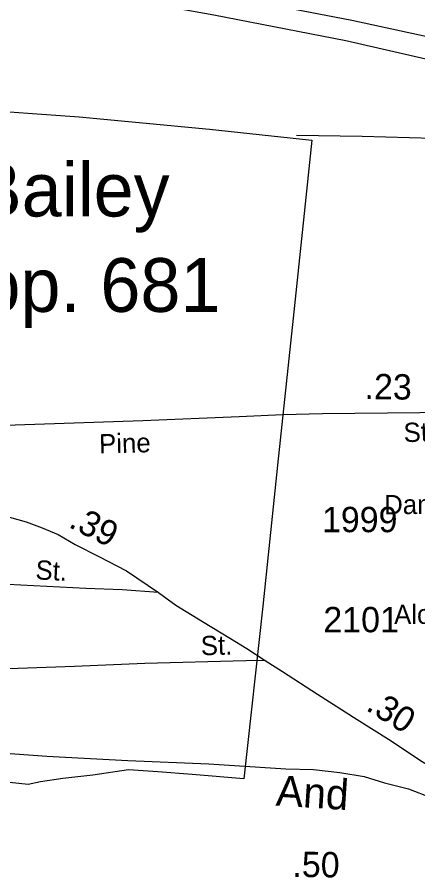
# Model space of a CAD drawing. Extents: x 2220236 to 2384410, y 720751 to 894131.
# Drawn here: x 2264776 to 2266749, y 738078 to 742321 of the extents above; entities that cross this region are included whole.
import ezdxf

# ---------------------------------------------------------------- set-up
doc = ezdxf.new("R2010")
doc.units = 0
for name, color, linetype in [('Exist Boundary Political City Limit New', 7, 'Continuous'), ('Exist Civil Demographics City Label', 7, 'Continuous'), ('Exist Railroad Mainline', 7, 'Continuous'), ('Exist Railroad Mainline Label', 7, 'Continuous'), ('Exist Road Non-System Type 51', 7, 'Continuous'), ('Exist Road Non-System Type 51 Label', 7, 'Continuous'), ('Exist Road Primary US Attributed', 7, 'Continuous'), ('Exist Road Primary US Divided Attributed', 7, 'Continuous'), ('Exist Road Primary US Mileage Hundredths English Label', 7, 'Continuous'), ('Exist Road Secondary Mileage Hundredths English Label', 7, 'Continuous'), ('Exist Road Secondary Type 51 Attributed', 7, 'Continuous'), ('Exist Road Secondary Type 51 Label', 7, 'Continuous'), ('Exist Road Secondary Type 51 Number Label', 7, 'Continuous'), ('Map Preparation Boundary City Limit Buffer Line', 7, 'Continuous')]:
    doc.layers.add(name, color=color, linetype=linetype)

msp = doc.modelspace()

# ---------------------------------------------------------------- linework, layer by layer
at = {"layer": 'Exist Boundary Political City Limit New'}
msp.add_lwpolyline([(2264529.8, 741869.6), (2265081.2, 741829.8), (2265723.2, 741768.7), (2266227.2, 741715.6), (2266186, 741322.8), (2266135.8, 740837.1), (2266057.5, 740112.6), (2265985.8, 739417.2), (2265893, 738565.2), (2265638.5, 738586.4), (2265468.5, 738599.8), (2265324, 738610.9), (2265148.2, 738584.1), (2265000.2, 738567.4), (2264890.2, 738550.9), (2264830.2, 738538.5), (2264738.2, 738548.2)], dxfattribs=at)
at = {"layer": 'Exist Railroad Mainline'}
msp.add_lwpolyline([(2262292.6, 739319), (2262591.9, 739171.9), (2262776.5, 739079.7), (2262989.6, 738961.8), (2263094, 738912.9), (2263222.3, 738864), (2263346.6, 738831.3), (2263498.8, 738794.8), (2263609, 738773.7), (2263711.1, 738760.6), (2264043.1, 738737.8), (2264447.2, 738711.7), (2264921.4, 738678.1), (2265321.4, 738655.9), (2265719.3, 738639.7), (2266099.3, 738615.3), (2266235.2, 738612.5), (2266365.4, 738597.6), (2266485.6, 738577), (2266585.7, 738545.9), (2266703.9, 738516.9), (2266814.4, 738474)], dxfattribs=at)
at = {"layer": 'Exist Road Non-System Type 51'}
for points in [[(2267312.6, 741635.5), (2267286.2, 741648.8), (2267238.3, 741669.6), (2267202.2, 741693.7), (2267184.1, 741703.8), (2267156, 741709.8), (2267127.8, 741715.3), (2266825.8, 741722.5), (2266475.8, 741733.1), (2266152, 741738.2)], [(2265471.4, 739484.9), (2265293.5, 739497.2), (2265113.5, 739503.5), (2264663.5, 739527.4), (2264129.5, 739546.1)], [(2265997.1, 739150), (2265901.8, 739147.8), (2265404.8, 739134.4), (2265059, 739119.1), (2264639.4, 739105.2), (2264133.8, 739084.6)]]:
    msp.add_lwpolyline(points, dxfattribs=at)
at = {"layer": 'Exist Road Primary US Attributed'}
msp.add_lwpolyline([(2264102.7, 739905.4), (2264382, 739894.2), (2264510.4, 739882.9), (2264569, 739878.1), (2264738.4, 739855.6), (2264820.6, 739832.6), (2264898.9, 739804.2), (2264977.6, 739770.5), (2265061, 739720.7), (2265178.2, 739661.3), (2265314.4, 739591.3), (2265471.4, 739484.9), (2265558.1, 739421.8), (2265688.8, 739340.9), (2265827.4, 739258.3), (2265906.6, 739208.1), (2265997.1, 739150), (2266082.8, 739094.9), (2266256.1, 738983.4), (2266450.4, 738858.1), (2266604.5, 738761.8), (2266771.4, 738650.9), (2267068.3, 738464.4), (2267306.7, 738310.4)], dxfattribs=at)
at = {"layer": 'Exist Road Primary US Divided Attributed'}
for points in [[(2267400.5, 742079.8), (2267194.3, 742129.6), (2266992.9, 742181.8), (2266424.6, 742305.7), (2265765.6, 742433.7), (2265403.7, 742498.4), (2265156.1, 742537), (2264669, 742605.8), (2264396.4, 742641.8), (2263846.2, 742701.4), (2263465.1, 742732.4), (2263240, 742748.7)], [(2263249.3, 742665.7), (2263329.4, 742658.5), (2263474.6, 742646.6), (2263815.2, 742615.6), (2264405.9, 742544.1), (2264644.2, 742512.2), (2265123, 742440.6), (2265377.6, 742399.3), (2265744.9, 742333.2), (2266394.4, 742206.5), (2266946.1, 742079.9), (2267170.4, 742026.8), (2267378.4, 741969.9)]]:
    msp.add_lwpolyline(points, dxfattribs=at)
at = {"layer": 'Exist Road Secondary Type 51 Attributed'}
msp.add_lwpolyline([(2261387.4, 740581.4), (2261642.8, 740527), (2261872.2, 740470), (2262072.3, 740427.6), (2262358.6, 740370.6), (2262504, 740341.3), (2262672.9, 740322.1), (2262844.9, 740305.7), (2262959.8, 740296), (2263301.6, 740287.2), (2263396.6, 740285.8), (2263639.1, 740275.5), (2263918.9, 740276.5), (2264090.7, 740284.5), (2264570.6, 740305.4), (2265395.7, 740332.7), (2265870.1, 740351.9), (2266084.5, 740362.5), (2266279.4, 740366.4), (2266759.4, 740372.8), (2267114.1, 740384.1), (2267238.5, 740385.7), (2267291.5, 740385.7)], dxfattribs=at)
at = {"layer": 'Map Preparation Boundary City Limit Buffer Line'}
msp.add_lwpolyline([(2264529.8, 741869.6), (2265081.2, 741829.8), (2265723.2, 741768.7), (2266227.2, 741715.6), (2266186, 741322.8), (2266135.8, 740837.1), (2266057.5, 740112.6), (2265985.8, 739417.2), (2265893, 738565.2), (2265638.5, 738586.4), (2265468.5, 738599.8), (2265324, 738610.9), (2265148.2, 738584.1), (2265000.2, 738567.4), (2264890.2, 738550.9), (2264830.2, 738538.5), (2264738.2, 738548.2)], dxfattribs=at)

# ---------------------------------------------------------------- texts
at = {"layer": 'Exist Civil Demographics City Label'}
for s, p in [('Bailey', (2264561.8, 741338.5)), ('Pop. 681', (2264358.4, 740868.1))]:
    msp.add_text(s, height=265, dxfattribs=at).set_placement(p)
at = {"layer": 'Exist Railroad Mainline Label'}
msp.add_text('And', height=150, rotation=356.3261, dxfattribs=at).set_placement((2266047.9, 738434.3))
at = {"layer": 'Exist Road Non-System Type 51 Label'}
for rotation, p in [(356.9597, (2264864.3, 739549.6)), (1.5474, (2265681.5, 739174.7))]:
    msp.add_text('St.', height=95, rotation=rotation, dxfattribs=at).set_placement(p)
at = {"layer": 'Exist Road Primary US Mileage Hundredths English Label'}
for s, rotation, p in [('.39', 333.1074, (2265024.3, 739809.4)), ('.30', 327.9781, (2266488.7, 738907.9))]:
    msp.add_text(s, height=125, rotation=rotation, dxfattribs=at).set_placement(p)
at = {"layer": 'Exist Road Secondary Mileage Hundredths English Label'}
for s, p in [('.23', (2266486.6, 740438.4)), ('.50', (2266131.2, 738082.3))]:
    msp.add_text(s, height=125, rotation=359.2515, dxfattribs=at).set_placement(p)
at = {"layer": 'Exist Road Secondary Type 51 Label'}
for s, rotation, p in [('St.', 2.1433, (2266681, 740225.3)), ('Pine', 1.4865, (2265180.4, 740169.8)), ('Daniels', 0.5415, (2266584.2, 739869.9)), ('Alonza', 0.5415, (2266633, 739328.5))]:
    msp.add_text(s, height=95, rotation=rotation, dxfattribs=at).set_placement(p)
at = {"layer": 'Exist Road Secondary Type 51 Number Label'}
for s, p in [('1999', (2266277.5, 739781.9)), ('2101', (2266284.2, 739288.4))]:
    msp.add_text(s, height=125, dxfattribs=at).set_placement(p)

doc.saveas('drawing.dxf')
